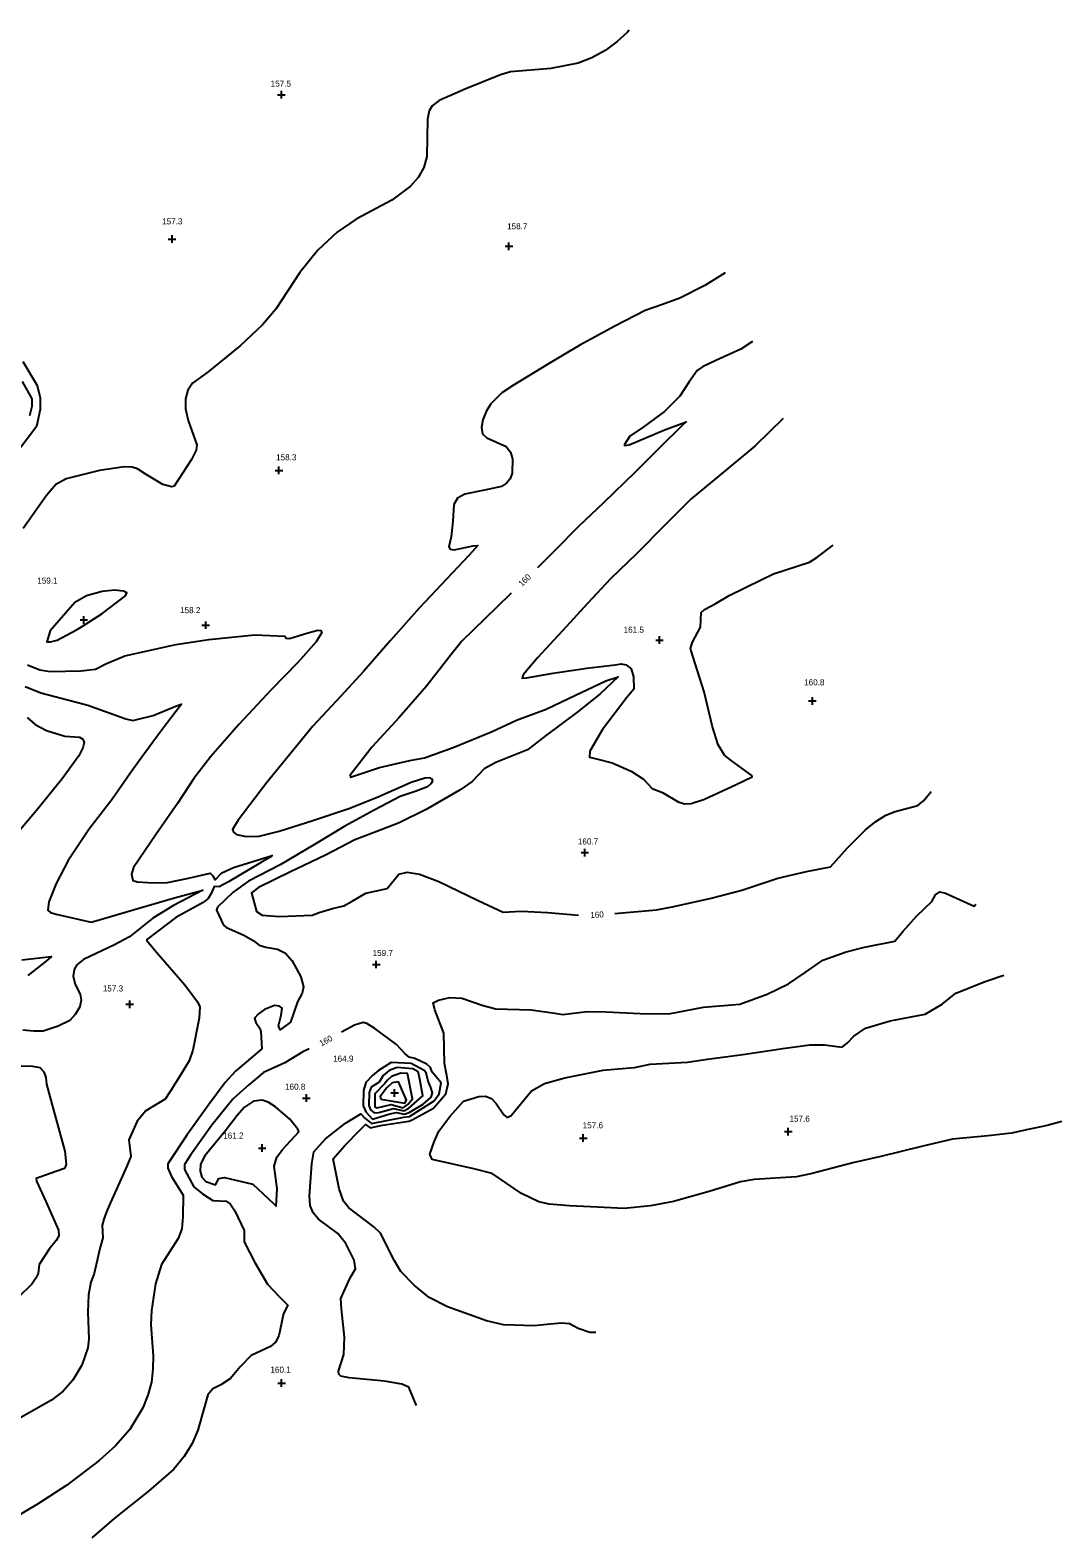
# Model space of a CAD drawing. Extents: x 1475150 to 2003689, y 770235 to 1112803.
# Drawn here: x 2002867.2 to 2003207.3, y 771324 to 771821.3 of the extents above; entities that cross this region are included whole.
import ezdxf

# ---------------------------------------------------------------- set-up
doc = ezdxf.new("R2010")
doc.units = 0
for name, color, linetype in [('RD_DTM_Major1', 7, 'Continuous'), ('RD_DTM_Major1_Lbl', 7, 'Continuous'), ('RD_DTM_Minor1', 7, 'Continuous'), ('RD_DTM_Spot_Elev', 7, 'Continuous')]:
    doc.layers.add(name, color=color, linetype=linetype)

msp = doc.modelspace()

# ---------------------------------------------------------------- linework, layer by layer
at = {"layer": 'RD_DTM_Major1'}
for points in [[(2003105.33, 771718.59), (2003101.42, 771716.1), (2003093.21, 771712.29), (2003088.8, 771710.27), (2003087.09, 771708.99), (2003084.47, 771705.33), (2003081.31, 771700.6), (2003076.28, 771695.56), (2003069.29, 771690.35), (2003064.88, 771687.36), (2003063.09, 771684.65), (2003063.14, 771684.26), (2003064.66, 771684.56), (2003076.06, 771689.39), (2003083.45, 771692.13), (2003082.35, 771691.07), (2003074.77, 771683.59), (2003066.66, 771675.52), (2003056.18, 771665.42), (2003048.1, 771657.68), (2003039.9, 771649.42), (2003034.37, 771643.97)], [(2003025.77, 771635.61), (2003020.89, 771630.89), (2003009.52, 771619.77), (2003006, 771615.4), (2002997.78, 771604.94), (2002988.83, 771594.54), (2002979.89, 771584.87), (2002972.63, 771575.52), (2002972.72, 771574.86), (2002982.32, 771578.11), (2002992.32, 771580.34), (2002997.17, 771581.3), (2003006.62, 771584.64), (2003019.44, 771589.99), (2003027.49, 771593.72), (2003037.27, 771597.35), (2003044.68, 771600.81), (2003056.91, 771606.63), (2003061, 771608), (2003055.12, 771602.36), (2003047.87, 771596.54), (2003037.05, 771588.5), (2003031.09, 771583.91), (2003020.68, 771579.75), (2003016.83, 771577.69), (2003012.93, 771573.49), (2003008.87, 771570.71), (2002997.74, 771564.25), (2002988.79, 771559.84), (2002982.83, 771557.5), (2002974.17, 771554.21), (2002964.53, 771549.16), (2002952.97, 771543.72), (2002942.46, 771538.45), (2002940.11, 771536.69), (2002941.73, 771530.6), (2002943.69, 771529.36), (2002949.35, 771528.94), (2002960.14, 771529.42), (2002962.49, 771530.25), (2002966.89, 771531.56), (2002970.62, 771532.49), (2002973.28, 771533.99), (2002977.8, 771536.65), (2002984.82, 771538.18), (2002988.7, 771542.89), (2002991.42, 771543.51), (2002995.53, 771542.86), (2003001.9, 771540.46), (2003014.83, 771534.17), (2003023.12, 771530.35), (2003029.06, 771530.71), (2003037.72, 771530.29), (2003047.91, 771529.39)], [(2003059.9, 771529.93), (2003073.63, 771531.13), (2003079.36, 771532.19), (2003091.66, 771534.93), (2003101.8, 771537.65), (2003113.61, 771541.62), (2003123.12, 771543.74), (2003131.04, 771545.3), (2003136.6, 771551.62), (2003142.53, 771557.48), (2003145.92, 771560.27), (2003149.27, 771562.39), (2003152.38, 771563.58), (2003159.86, 771565.52), (2003161.69, 771567.11), (2003164.15, 771570.17)], [(2002994.52, 771367.63), (2002994.38, 771367.82), (2002991.95, 771373.67), (2002989.71, 771374.63), (2002984.03, 771375.64), (2002972.28, 771376.75), (2002969.63, 771377.28), (2002968.9, 771377.92), (2002968.86, 771378.93), (2002970.52, 771384.5), (2002970.78, 771390.23), (2002969.82, 771399.49), (2002969.54, 771402.93), (2002972.68, 771409.76), (2002974.4, 771412.76), (2002973.95, 771415.59), (2002971.24, 771421.05), (2002968.55, 771424.32), (2002962.27, 771429.07), (2002960.41, 771431.24), (2002959.48, 771433.58), (2002959.23, 771436.8), (2002960, 771447.33), (2002960.73, 771451.29), (2002964.49, 771455.58), (2002971.16, 771460.71), (2002976.14, 771463.86), (2002977.49, 771462.45), (2002979.72, 771460.66), (2002990.36, 771462.73), (2002992.27, 771462.95), (2003000.39, 771468.17), (2003001.97, 771470.48), (2003002.67, 771474.05), (2002999.74, 771477.62), (2002999.15, 771479.1), (2002997.98, 771480.17), (2002994.03, 771482.05), (2002992.14, 771482.53), (2002990.77, 771483.61), (2002987.9, 771486.71), (2002980.76, 771492.03), (2002978.17, 771493.67), (2002977, 771493.94), (2002974.07, 771493.05), (2002969.82, 771490.75)], [(2002959.11, 771485.31), (2002957.01, 771484.33), (2002951.13, 771480.64), (2002944.08, 771477.44), (2002939.28, 771473.36), (2002935.26, 771469.92), (2002934.01, 771468.73), (2002927, 771460.15), (2002924.09, 771455.98), (2002919.98, 771450.21), (2002918, 771447.18), (2002918.09, 771445.5), (2002921.13, 771439.8), (2002923.95, 771437.42), (2002927.42, 771435.31), (2002931.74, 771434.99), (2002933.15, 771434.14), (2002934.62, 771431.85), (2002937.74, 771425.39), (2002937.75, 771421.57), (2002941.23, 771414.77), (2002945.44, 771407.65), (2002949.29, 771403.61), (2002952.14, 771400.74), (2002950.73, 771397.95), (2002949.14, 771390.64), (2002948.03, 771388.49), (2002946.38, 771387.06), (2002940.01, 771384.11), (2002936.39, 771380.41), (2002933.21, 771376.59), (2002929.99, 771374.45), (2002927.33, 771373.13), (2002925.75, 771371.12), (2002924.49, 771366.86), (2002922.39, 771359.48), (2002920.56, 771355.14), (2002917.97, 771350.79), (2002914.5, 771346.68), (2002906.14, 771339.35), (2002894.84, 771330.39), (2002887.48, 771323.98)]]:
    msp.add_lwpolyline(points, dxfattribs=at)
at = {"layer": 'RD_DTM_Minor1'}
for points in [[(2003064.62, 771821.29), (2003063.98, 771820.55), (2003060.65, 771817.53), (2003056.73, 771814.6), (2003052.38, 771812.13), (2003047.79, 771810.38), (2003038.86, 771808.66), (2003025.48, 771807.57), (2003022.17, 771806.54), (2003010.74, 771801.93), (2003002.02, 771798.08), (2002999.68, 771796.32), (2002998.65, 771794.63), (2002998.16, 771791.94), (2002997.99, 771779.62), (2002996.97, 771776), (2002995.07, 771772.7), (2002992.5, 771769.79), (2002986.42, 771765.19), (2002974.67, 771758.97), (2002968.41, 771754.68), (2002962.04, 771748.74), (2002956.12, 771741.37), (2002948.11, 771729.28), (2002943.78, 771724.12), (2002936.45, 771717.24), (2002925.82, 771708.61), (2002920.7, 771704.87), (2002919.12, 771702.55), (2002918.41, 771699.72), (2002918.37, 771696.36), (2002919.24, 771692.54), (2002922.07, 771684.49), (2002921.87, 771682.76), (2002920.3, 771679.63), (2002914.63, 771670.92), (2002913.76, 771670.68), (2002910.92, 771671.47), (2002905.4, 771674.68), (2002902.58, 771676.59), (2002900.76, 771677.11), (2002898.11, 771677.2), (2002890.02, 771676.02), (2002879.08, 771673.31), (2002875.64, 771671.42), (2002872.56, 771667.83), (2002864.88, 771656.93)], [(2003096.33, 771741.3), (2003089.61, 771737.12), (2003081.3, 771732.87), (2003075.61, 771730.75), (2003069.88, 771728.82), (2003059.92, 771723.62), (2003048.33, 771717.37), (2003038.01, 771711.18), (2003026.53, 771704.18), (2003022.63, 771701.66), (2003019.03, 771698.01), (2003017.51, 771695.5), (2003016.39, 771692.78), (2003015.92, 771690.22), (2003016.34, 771688.15), (2003017.76, 771686.81), (2003024.12, 771683.91), (2003025.48, 771682.11), (2003026.2, 771679.87), (2003026.08, 771675.22), (2003025.4, 771673.35), (2003024.25, 771671.89), (2003022.52, 771670.8), (2003016.99, 771669.55), (2003010.47, 771668.28), (2003008.1, 771666.93), (2003006.87, 771664.82), (2003006.48, 771659.3), (2003005.97, 771654.13), (2003005.14, 771650.84), (2003005.58, 771650.07), (2003006.99, 771649.91), (2003013.19, 771651.23), (2003014.7, 771651.3), (2003011.89, 771648.07), (2003004.39, 771640.2), (2002995.53, 771630.75), (2002985.95, 771619.93), (2002977.08, 771609.7), (2002969.6, 771601.65), (2002960.4, 771591.74), (2002955.04, 771585.23), (2002945.19, 771573.09), (2002935.69, 771560.66), (2002933.91, 771557.58), (2002934.17, 771556.71), (2002935.24, 771555.94), (2002938.37, 771555.29), (2002942.65, 771555.4), (2002949.23, 771557.03), (2002960.35, 771560.6), (2002972.25, 771564.59), (2002981.37, 771568.23), (2002992.77, 771573.27), (2002997.29, 771574.71), (2002998.79, 771574.81), (2002999.61, 771574.39), (2002999.76, 771573.62), (2002999.28, 771572.67), (2002998.19, 771571.75), (2002994.43, 771570.29), (2002989.16, 771568.48), (2002980.53, 771564.03), (2002970.85, 771558.78), (2002960.91, 771552.66), (2002949.53, 771545.94), (2002939.19, 771540.59), (2002934.12, 771536.91), (2002928.97, 771532), (2002928.57, 771531.06), (2002930.87, 771526.11), (2002931.84, 771525.28), (2002937.55, 771522.75), (2002940.65, 771521.01), (2002942.63, 771519.44), (2002944.85, 771518.83), (2002948.68, 771518.19), (2002951.29, 771516.81), (2002953.55, 771514.28), (2002956.38, 771509.04), (2002957.27, 771505.77), (2002956.8, 771503.64), (2002955.27, 771500.74), (2002953, 771494.12), (2002949.53, 771491.53), (2002949.02, 771492.92), (2002949.88, 771496.36), (2002950.21, 771498.69), (2002949.39, 771499.37), (2002947.72, 771499.6), (2002944.41, 771498.23), (2002942.46, 771496.87), (2002941.12, 771495.36), (2002941.52, 771493.92), (2002942.97, 771491.83), (2002943.26, 771490.93), (2002943.55, 771485.24), (2002934.82, 771477.9), (2002931.43, 771474.21), (2002926.01, 771466.97), (2002918.86, 771456.86), (2002912.51, 771447.39), (2002912.52, 771445.89), (2002913.73, 771443.13), (2002917.59, 771437.02), (2002917.49, 771429.86), (2002917.21, 771425.89), (2002915.94, 771422.69), (2002910.43, 771414.15), (2002908.48, 771407.77), (2002907.12, 771398.95), (2002906.96, 771394.25), (2002907.67, 771383.99), (2002907.65, 771379.7), (2002907.14, 771375.3), (2002905.98, 771371), (2002904.28, 771366.91), (2002899.98, 771359.77), (2002895.31, 771354.31), (2002889.95, 771349.52), (2002879.25, 771341.34), (2002869.61, 771335.11), (2002855.6, 771326.8)], [(2002864.75, 771711.98), (2002869.46, 771704.07), (2002870.48, 771700.01), (2002870.46, 771696.14), (2002869.3, 771690.58), (2002868.37, 771689.35), (2002862.78, 771682.03)], [(2002864.53, 771705.4), (2002867.72, 771699.73), (2002867.71, 771697.13), (2002866.9, 771694.11)], [(2003115.39, 771693.19), (2003106.23, 771684.21), (2003096.4, 771676.03), (2003085.13, 771666.66), (2003076.61, 771658.24), (2003067.07, 771648.55), (2003058.44, 771640.36), (2003050.88, 771632.18), (2003043.88, 771624.45), (2003034.4, 771614.28), (2003029.64, 771608.6), (2003029.39, 771607.55), (2003030.75, 771607.65), (2003039.55, 771609.23), (2003050.73, 771610.83), (2003060.02, 771611.89), (2003062, 771612.27), (2003063.63, 771611.91), (2003065.27, 771610.59), (2003066.09, 771607.96), (2003066.14, 771603.91), (2003063.82, 771601.19), (2003055.83, 771590.57), (2003051.69, 771583.5), (2003051.51, 771581.46), (2003053.9, 771580.95), (2003059.02, 771579.61), (2003065.26, 771576.91), (2003069.41, 771574.18), (2003072.18, 771571.16), (2003075.58, 771569.79), (2003080.81, 771566.72), (2003082.87, 771566.15), (2003085.03, 771566.18), (2003089.5, 771567.6), (2003099.89, 771572.49), (2003105.21, 771574.96), (2003105.04, 771575.47), (2003098.25, 771580.34), (2003096.1, 771582.19), (2003093.96, 771585.55), (2003092.14, 771591.54), (2003089.32, 771603.09), (2003085.59, 771614.85), (2003084.86, 771617.3), (2003085.51, 771619.44), (2003088.2, 771624.32), (2003088.43, 771629.17), (2003089.53, 771630.17), (2003092.95, 771632.03), (2003097.64, 771634.77), (2003108.16, 771640.01), (2003112.2, 771641.91), (2003124.05, 771645.78), (2003126.53, 771647.33), (2003131.94, 771651.44)], [(2002884.12, 771624.49), (2002890.84, 771628.78), (2002898.63, 771634.74), (2002898.98, 771635.74), (2002897.96, 771636.23), (2002894.99, 771636.59), (2002890.85, 771636.09), (2002885.69, 771634.67), (2002881.84, 771632.46), (2002873.71, 771623.12), (2002872.62, 771619.58), (2002873.82, 771619.52), (2002876.05, 771620.04), (2002882.46, 771623.53), (2002884.12, 771624.49)], [(2002866.29, 771611.9), (2002870.36, 771610.32), (2002873.71, 771609.77), (2002883.87, 771610), (2002888.72, 771610.53), (2002892.07, 771612.24), (2002898.37, 771614.93), (2002915.24, 771618.62), (2002926.06, 771620.25), (2002941.21, 771621.87), (2002951.08, 771621.35), (2002951.5, 771620.74), (2002952.61, 771620.67), (2002958.34, 771622.36), (2002961.95, 771623.35), (2002963.02, 771623.28), (2002963.32, 771622.63), (2002961.4, 771619.5), (2002955.39, 771612.66), (2002946.62, 771603.69), (2002935.95, 771592.26), (2002926.71, 771581.71), (2002921.1, 771574.5), (2002915.72, 771566.23), (2002908.74, 771556.14), (2002901.25, 771545.07), (2002900.62, 771542.87), (2002901.05, 771540.82), (2002902.56, 771540.42), (2002907.67, 771540.03), (2002912.39, 771540.2), (2002919.4, 771541.62), (2002926.49, 771543.18), (2002927.34, 771542.37), (2002928.15, 771541), (2002930.35, 771543.32), (2002934.2, 771545.14), (2002946.99, 771549.04), (2002946.69, 771548.67), (2002943.14, 771546.64), (2002932.56, 771540.42), (2002929.45, 771538.75), (2002927.78, 771538.85), (2002926.82, 771536.52), (2002925.87, 771534.91), (2002924.17, 771533.58), (2002915.23, 771528.55), (2002905.57, 771521.39), (2002905.57, 771521.01), (2002908.82, 771517.18), (2002918.11, 771506.37), (2002922.38, 771500.84), (2002923.11, 771499.16), (2002922.89, 771495.37), (2002920.79, 771484.8), (2002919.59, 771481.31), (2002916.54, 771476.22), (2002913.57, 771471.52), (2002911.65, 771468.65), (2002907.82, 771466.41), (2002905.27, 771464.82), (2002902.41, 771461.43), (2002899.64, 771455.27), (2002900.36, 771449.79), (2002899.04, 771446.56), (2002893.66, 771434.6), (2002892.35, 771431.55), (2002891.49, 771429.14), (2002890.93, 771427.12), (2002891.08, 771422.95), (2002890.11, 771419.4), (2002888.27, 771411.21), (2002887.11, 771408.35), (2002886.39, 771404.13), (2002886.12, 771398.47), (2002886.48, 771389.61), (2002886.18, 771386.67), (2002884.25, 771380.94), (2002881.27, 771376), (2002878.02, 771372.31), (2002874.16, 771369.36), (2002863.31, 771363.25)], [(2002865.5, 771604.75), (2002870.7, 771602.74), (2002882.4, 771599.68), (2002886.17, 771598.67), (2002898.74, 771594.09), (2002901.06, 771593.53), (2002907.76, 771595.23), (2002915.37, 771598.37), (2002917.02, 771598.95), (2002910.36, 771590.12), (2002903.64, 771581.04), (2002900.04, 771575.99), (2002894.31, 771567.7), (2002886.46, 771557.64), (2002879.71, 771547.37), (2002875.75, 771539.8), (2002873.3, 771533.8), (2002872.98, 771531.06), (2002873.88, 771530.28), (2002875.77, 771529.68), (2002887.26, 771527.1), (2002891.48, 771528.3), (2002902.65, 771531.6), (2002914.7, 771535.09), (2002924.08, 771537.59), (2002914.47, 771532.58), (2002907.56, 771528.42), (2002899.87, 771522.18), (2002894.97, 771519.6), (2002884.79, 771514.79), (2002882.55, 771512.97), (2002881.69, 771511.44), (2002881.36, 771509.28), (2002882.01, 771506.54), (2002883.61, 771503.27), (2002883.99, 771501.33), (2002883.53, 771499.11), (2002882, 771496.6), (2002880.21, 771494.67), (2002876.38, 771492.75), (2002871.43, 771491.15), (2002868.4, 771491.15), (2002864.72, 771491.47)], [(2002866.19, 771594.57), (2002868.86, 771592.25), (2002872.59, 771590.33), (2002878.56, 771588.42), (2002883.48, 771588.06), (2002884.48, 771587.48), (2002884.91, 771586.35), (2002884.5, 771584.53), (2002883.18, 771581.95), (2002877.73, 771574.29), (2002869.22, 771563.86), (2002859.14, 771551.94)], [(2003053.61, 771391.73), (2003051.63, 771391.75), (2003047.78, 771393.03), (2003044.95, 771394.6), (2003042.34, 771394.84), (2003037.51, 771394.37), (2003033.31, 771393.87), (2003023.21, 771394.19), (2003017.6, 771395.58), (2003004.75, 771400.13), (2002998.7, 771403.24), (2002993.92, 771407.23), (2002989.34, 771411.89), (2002987.28, 771415.37), (2002982.65, 771424.44), (2002980.41, 771426.6), (2002972.18, 771432.87), (2002970.5, 771435.04), (2002969.08, 771439.08), (2002967.11, 771449.05), (2002970.86, 771453.35), (2002975.93, 771458.54), (2002977.67, 771460.35), (2002979.29, 771459.2), (2002983.27, 771460.05), (2002992.04, 771461.44), (2002992.83, 771461.75), (2003000.12, 771465.76), (2003004.16, 771470.48), (2003004.96, 771473.78), (2003004.55, 771476.51), (2003003.77, 771480.49), (2003003.51, 771490.5), (2003000.56, 771498.2), (2003000, 771500.42), (2003001.76, 771501.3), (2003005.53, 771502.2), (2003009.44, 771501.98), (2003016.52, 771499.53), (2003020.72, 771498.47), (2003032.31, 771498.19), (2003040.17, 771497.03), (2003042.72, 771496.63), (2003050.78, 771497.59), (2003056.9, 771497.54), (2003068.25, 771496.99), (2003077.76, 771496.86), (2003089.15, 771499.07), (2003101.16, 771499.99), (2003110.16, 771503.36), (2003117.2, 771506.7), (2003122.61, 771510.44), (2003128.46, 771514.57), (2003136.14, 771517.3), (2003142.24, 771518.84), (2003152.27, 771520.75), (2003154.82, 771523.96), (2003159.52, 771529.13), (2003164.45, 771533.87), (2003165.59, 771536.05), (2003167.05, 771537.1), (2003168.89, 771536.58), (2003178.38, 771532.29), (2003178.89, 771532.98)], [(2002864.38, 771514.65), (2002874.2, 771515.72), (2002872.57, 771514.33), (2002866.4, 771509.44)], [(2003207.28, 771461.34), (2003202.41, 771460.02), (2003196.18, 771458.67), (2003190.64, 771457.49), (2003183.01, 771456.63), (2003171.19, 771455.5), (2003160.99, 771453.09), (2003147.61, 771449.79), (2003138.35, 771447.73), (2003125.01, 771444.19), (2003119.79, 771443.11), (2003105.85, 771442.21), (2003101.34, 771441.39), (2003091.02, 771438.22), (2003079.23, 771434.98), (2003071.65, 771433.47), (2003062.98, 771432.66), (2003054.23, 771433.05), (2003045, 771433.47), (2003038.31, 771434.04), (2003034.89, 771434.82), (2003029.17, 771437.58), (2003019.45, 771444.14), (2003013.47, 771445.74), (2002999.69, 771448.78), (2002998.95, 771450.5), (2003000.38, 771454.65), (2003001.91, 771458.11), (2003005.55, 771462.99), (2003010.07, 771467.99), (2003015.07, 771469.6), (2003017.23, 771469.65), (2003019.22, 771468.93), (2003020.83, 771467.29), (2003023.31, 771463.48), (2003024.47, 771462.67), (2003025.75, 771463.31), (2003032.45, 771471.41), (2003036.7, 771473.83), (2003043.45, 771475.75), (2003056.04, 771478.2), (2003061.01, 771478.67), (2003066.45, 771479.09), (2003071.53, 771480.27), (2003083.84, 771480.88), (2003090.46, 771481.89), (2003102.16, 771483.4), (2003115.27, 771485.44), (2003124.25, 771486.58), (2003129, 771486.61), (2003134.82, 771485.78), (2003136.58, 771487.3), (2003138.72, 771489.49), (2003142.59, 771492.1), (2003150.64, 771494.47), (2003162.26, 771496.73), (2003167.78, 771499.99), (2003172.3, 771503.61), (2003181.97, 771507.49), (2003188.18, 771509.55)], [(2002864.23, 771479.66), (2002867.97, 771479.6), (2002870.33, 771479.09), (2002871.71, 771477.7), (2002872.28, 771475.84), (2002872.51, 771473.6), (2002874.71, 771465.49), (2002878.58, 771451.55), (2002879.01, 771447.23), (2002878.75, 771446.27), (2002878.48, 771445.86), (2002875.61, 771444.81), (2002869.19, 771442.56), (2002869.25, 771441.67), (2002872.3, 771434.9), (2002876.48, 771425.43), (2002876.56, 771423.58), (2002875.74, 771422.04), (2002873.44, 771419.21), (2002870.12, 771414.17), (2002869.79, 771411.23), (2002869.07, 771409.6), (2002867.74, 771407.69), (2002863.22, 771403.3)], [(2002977.87, 771474.13), (2002977.02, 771471.58), (2002976.98, 771466.52), (2002977.83, 771464.46), (2002980.03, 771462.12), (2002985.75, 771463.86), (2002987.92, 771464.29), (2002990.49, 771463.76), (2002992.14, 771464.33), (2002996.68, 771467.07), (2002999.35, 771469.29), (2002999.85, 771470.8), (2002999.23, 771472.53), (2002998.4, 771474.63), (2002997.69, 771477.34), (2002997.02, 771478.13), (2002992.78, 771480.47), (2002986.15, 771480.79), (2002981.95, 771478.15), (2002979.99, 771476.44), (2002977.87, 771474.13)], [(2002988.15, 771479.15), (2002985.57, 771478.15), (2002983.58, 771476.47), (2002982.19, 771474.3), (2002979.53, 771472.68), (2002978.9, 771470.86), (2002978.8, 771466.56), (2002979.39, 771465.19), (2002980.59, 771464.14), (2002982.14, 771464.33), (2002986.92, 771465.65), (2002990.31, 771464.8), (2002992.02, 771465.7), (2002996.6, 771469.77), (2002995.6, 771475.32), (2002995.1, 771477.7), (2002993.33, 771478.66), (2002988.15, 771479.15)], [(2002989.35, 771477.21), (2002986.24, 771476.17), (2002984.93, 771474.98), (2002984, 771473.73), (2002980.79, 771470.41), (2002980.83, 771466.13), (2002981.59, 771465.77), (2002986.18, 771466.94), (2002990.12, 771465.82), (2002991.83, 771467), (2002993.22, 771468.8), (2002991.59, 771477.15), (2002989.35, 771477.21)], [(2002982.8, 771468.7), (2002990.69, 771467.33), (2002991.22, 771468.4), (2002988.54, 771474.45), (2002986.56, 771474.04), (2002984.65, 771472.3), (2002982.6, 771469.58), (2002982.8, 771468.7)], [(2002931.41, 771458.08), (2002924.72, 771449.97), (2002923.35, 771447.25), (2002923.22, 771444.91), (2002923.78, 771442.95), (2002925.09, 771441.5), (2002928.26, 771440.43), (2002929.37, 771442.54), (2002931.2, 771442.87), (2002940.56, 771440.6), (2002947.36, 771434.31), (2002948.31, 771433.42), (2002948.56, 771439.14), (2002947.62, 771446.61), (2002948.49, 771449.59), (2002950.34, 771452.04), (2002955.72, 771457.86), (2002955.46, 771458.83), (2002952.75, 771462.08), (2002948.01, 771466.18), (2002945.65, 771467.65), (2002943.68, 771468.36), (2002940.74, 771468.01), (2002937.79, 771466.02), (2002935.36, 771463.33), (2002931.41, 771458.08)]]:
    msp.add_lwpolyline(points, dxfattribs=at)
at = {"layer": 'RD_DTM_Spot_Elev'}
for p, q in [((2002948.75, 771800), (2002951.25, 771800)), ((2002950, 771798.75), (2002950, 771801.25)), ((2002912.7, 771752.38), (2002915.2, 771752.38)), ((2002913.95, 771751.13), (2002913.95, 771753.63)), ((2003023.75, 771750), (2003026.25, 771750)), ((2003025, 771748.75), (2003025, 771751.25)), ((2002949.17, 771674.82), (2002949.17, 771677.32)), ((2002947.92, 771676.07), (2002950.42, 771676.07)), ((2002884.85, 771625.52), (2002884.85, 771628.02)), ((2002883.6, 771626.77), (2002886.1, 771626.77)), ((2002923.8, 771625.04), (2002926.3, 771625.04)), ((2002925.05, 771623.79), (2002925.05, 771626.29)), ((2003073.38, 771620.12), (2003075.88, 771620.12)), ((2003074.63, 771618.87), (2003074.63, 771621.37)), ((2003123.8, 771600.04), (2003126.3, 771600.04)), ((2003125.05, 771598.79), (2003125.05, 771601.29)), ((2003048.78, 771550.02), (2003051.28, 771550.02)), ((2003050.03, 771548.77), (2003050.03, 771551.27)), ((2002980, 771513.11), (2002982.5, 771513.11)), ((2002981.25, 771511.86), (2002981.25, 771514.36)), ((2002898.75, 771500), (2002901.25, 771500)), ((2002900, 771498.75), (2002900, 771501.25)), ((2002956.96, 771469.04), (2002959.46, 771469.04)), ((2002958.21, 771467.79), (2002958.21, 771470.29)), ((2002986.06, 771470.72), (2002988.56, 771470.72)), ((2002987.31, 771469.47), (2002987.31, 771471.97)), ((2003117.08, 771456.73), (2003117.08, 771459.23)), ((2002943.65, 771451.3), (2002943.65, 771453.8)), ((2003048.25, 771455.85), (2003050.75, 771455.85)), ((2003049.5, 771454.6), (2003049.5, 771457.1)), ((2003115.83, 771457.98), (2003118.33, 771457.98)), ((2002942.4, 771452.55), (2002944.9, 771452.55)), ((2002948.8, 771375.04), (2002951.3, 771375.04)), ((2002950.05, 771373.79), (2002950.05, 771376.29))]:
    msp.add_line(p, q, dxfattribs=at)

# ---------------------------------------------------------------- texts
at = {"layer": 'RD_DTM_Major1_Lbl'}
for rotation, p in [(44.0155, (2003029.27, 771637.6)), (4.0212, (2003051.89, 771528.36)), (28.3718, (2002963.17, 771486.02))]:
    msp.add_text('160', height=2, rotation=rotation, dxfattribs=at).set_placement(p)
at = {"layer": 'RD_DTM_Spot_Elev'}
for s, p in [('157.5', (2002946.45, 771802.68)), ('157.3', (2002910.69, 771757.23)), ('158.7', (2003024.4, 771755.6)), ('158.3', (2002948.24, 771679.42)), ('159.1', (2002869.5, 771638.73)), ('158.2', (2002916.58, 771628.99)), ('161.5', (2003062.82, 771622.55)), ('160.8', (2003122.33, 771605.18)), ('160.7', (2003047.73, 771552.69)), ('159.7', (2002980.06, 771515.9)), ('157.3', (2002891.11, 771504.2)), ('164.9', (2002967.06, 771481.06)), ('160.8', (2002951.2, 771471.8)), ('157.6', (2003117.5, 771461.25)), ('157.6', (2003049.32, 771459.08)), ('161.2', (2002930.82, 771455.68)), ('160.1', (2002946.37, 771378.46))]:
    msp.add_text(s, height=2, dxfattribs=at).set_placement(p)

doc.saveas('drawing.dxf')
